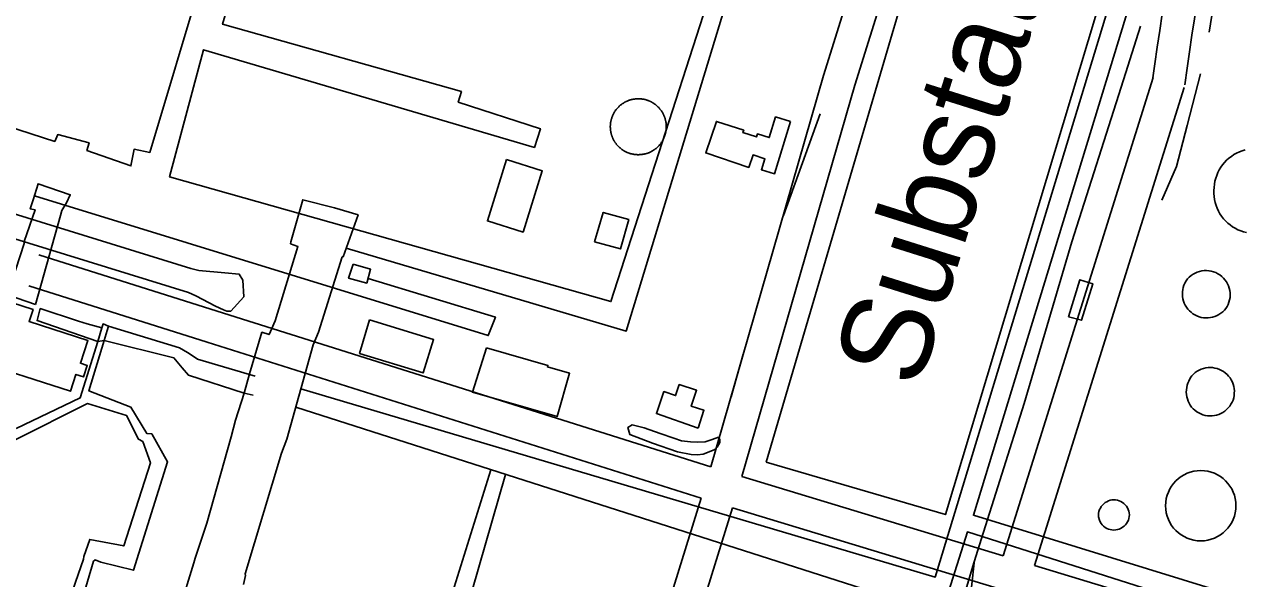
# Model space of a CAD drawing. Extents: x 3535183 to 3573198, y 534952 to 560562.
# Drawn here: x 3562347 to 3563467, y 541151 to 541660 of the extents above; entities that cross this region are included whole.
import ezdxf

# ---------------------------------------------------------------- set-up
doc = ezdxf.new("R2010")
doc.units = 0
for name, color, linetype in [('V-BLDG-OTLN', 7, 'Continuous'), ('V-DOMW-TANK', 7, 'Continuous'), ('V-RAIL-TRAK', 7, 'Continuous'), ('V-ROAD-CNTR', 7, 'Continuous'), ('V-SITE-OTLN', 7, 'Continuous'), ('V-SITE-OTLN-IDEN', 7, 'Continuous'), ('V-TOPO-SHOR', 7, 'Continuous'), ('V-UTIL-LINE', 7, 'Continuous')]:
    doc.layers.add(name, color=color, linetype=linetype)

msp = doc.modelspace()

# ---------------------------------------------------------------- linework, layer by layer
at = {"layer": 'V-BLDG-OTLN'}
for points in [[(3563050.2, 541570.7), (3563035.4, 541522.7), (3563023.3, 541526.4), (3563026.5, 541536.6), (3563015.7, 541540.1), (3563011.8, 541528.5), (3562972.2, 541541.9), (3562982, 541570.8), (3563007.1, 541562.7), (3563006.4, 541560.5), (3563018.8, 541556.6), (3563019.7, 541559.4), (3563030.6, 541556), (3563036.4, 541575)], [(3562789.4, 541535.7), (3562822.2, 541525.5), (3562804.6, 541469.2), (3562771.8, 541479.4)], [(3562870.2, 541460.3), (3562878.2, 541487.3), (3562901.5, 541480.7), (3562894, 541453.7)], [(3562648.6, 541439.6), (3562664.6, 541435.1), (3562661, 541422.3), (3562644.3, 541427)], [(3562191.6, 541383.5), (3562207.6, 541432.4), (3562321.3, 541395.2), (3562325.3, 541407.6), (3562354.7, 541398), (3562351.1, 541387.1), (3562405, 541369.5), (3562398.2, 541348.7), (3562404.4, 541346.7), (3562401.1, 541336.2), (3562394, 541338.5), (3562389, 541323), (3562297.2, 541352.4), (3562291.5, 541334.4), (3562214.4, 541360.8), (3562219, 541376.1)], [(3563305.3, 541391.3), (3563315.6, 541425.4), (3563327.5, 541421.8), (3563317.3, 541388.2)], [(3562663.7, 541388.6), (3562722.4, 541370.5), (3562712.9, 541339.8), (3562654.5, 541357.8)], [(3562770.9, 541362.8), (3562827.3, 541346.7), (3562826.9, 541345.3), (3562847.3, 541339.5), (3562835.8, 541299.8), (3562758, 541322.1)], [(3562965.4, 541289.2), (3562927, 541302.5), (3562933.9, 541322.7), (3562944.6, 541319), (3562948, 541329.1), (3562963.8, 541323.9), (3562959, 541309.3), (3562970.6, 541305.6)]]:
    msp.add_lwpolyline(points, close=True, dxfattribs=at)
at = {"layer": 'V-DOMW-TANK'}
for points in [[(3562885.1, 541570.7), (3562885.2, 541571.2), (3562885.3, 541571.6), (3562885.4, 541572), (3562885.5, 541572.5), (3562885.6, 541572.9), (3562885.7, 541573.3), (3562885.9, 541573.8), (3562886, 541574.2), (3562886.1, 541574.6), (3562886.3, 541575), (3562886.5, 541575.5), (3562886.6, 541575.9), (3562886.8, 541576.3), (3562887, 541576.7), (3562887.2, 541577.1), (3562887.4, 541577.5), (3562887.6, 541577.9), (3562887.8, 541578.3), (3562888, 541578.7), (3562888.3, 541579.1), (3562888.5, 541579.5), (3562888.7, 541579.8), (3562889, 541580.2), (3562889.2, 541580.6), (3562889.5, 541581), (3562889.7, 541581.3), (3562890, 541581.7), (3562890.3, 541582), (3562890.6, 541582.4), (3562890.9, 541582.7), (3562891.2, 541583), (3562891.5, 541583.4), (3562891.8, 541583.7), (3562892.1, 541584), (3562892.4, 541584.3), (3562892.7, 541584.7), (3562893.1, 541585), (3562893.4, 541585.3), (3562893.7, 541585.6), (3562894.1, 541585.8), (3562894.4, 541586.1), (3562894.8, 541586.4), (3562895.1, 541586.7), (3562895.5, 541586.9), (3562895.9, 541587.2), (3562896.2, 541587.4), (3562896.6, 541587.7), (3562897, 541587.9), (3562897.4, 541588.1), (3562897.8, 541588.4), (3562898.2, 541588.6), (3562898.6, 541588.8), (3562899, 541589), (3562899.4, 541589.2), (3562899.8, 541589.4), (3562900.2, 541589.5), (3562900.6, 541589.7), (3562901, 541589.9), (3562901.4, 541590), (3562901.9, 541590.2), (3562902.3, 541590.3), (3562902.7, 541590.5), (3562903.1, 541590.6), (3562903.6, 541590.7), (3562904, 541590.8), (3562904.4, 541590.9), (3562904.9, 541591), (3562905.3, 541591.1), (3562905.8, 541591.2), (3562906.2, 541591.3), (3562906.6, 541591.4), (3562907.1, 541591.4), (3562907.5, 541591.5), (3562908, 541591.5), (3562908.4, 541591.6), (3562908.9, 541591.6), (3562909.3, 541591.6), (3562909.8, 541591.6), (3562910.2, 541591.6), (3562910.7, 541591.6), (3562911.1, 541591.6), (3562911.6, 541591.6), (3562912, 541591.6), (3562912.5, 541591.5), (3562912.9, 541591.5), (3562913.4, 541591.5), (3562913.8, 541591.4), (3562914.2, 541591.3), (3562914.7, 541591.3), (3562915.1, 541591.2), (3562915.6, 541591.1), (3562916, 541591), (3562916.4, 541590.9), (3562916.9, 541590.8), (3562917.3, 541590.7), (3562917.7, 541590.5), (3562918.2, 541590.4), (3562918.6, 541590.3), (3562919, 541590.1), (3562919.4, 541590)], [(3562919.4, 541590), (3562919.9, 541589.8), (3562920.3, 541589.6), (3562920.7, 541589.4), (3562921.1, 541589.3), (3562921.5, 541589.1), (3562921.9, 541588.9), (3562922.3, 541588.7), (3562922.7, 541588.5), (3562923.1, 541588.2), (3562923.5, 541588), (3562923.9, 541587.8), (3562924.2, 541587.5), (3562924.6, 541587.3), (3562925, 541587), (3562925.4, 541586.8), (3562925.7, 541586.5), (3562926.1, 541586.2), (3562926.4, 541586), (3562926.8, 541585.7), (3562927.1, 541585.4), (3562927.4, 541585.1), (3562927.8, 541584.8), (3562928.1, 541584.5), (3562928.4, 541584.2), (3562928.7, 541583.9), (3562929.1, 541583.5), (3562929.4, 541583.2), (3562929.7, 541582.9), (3562929.9, 541582.5), (3562930.2, 541582.2), (3562930.5, 541581.8), (3562930.8, 541581.5), (3562931.1, 541581.1), (3562931.3, 541580.8), (3562931.6, 541580.4), (3562931.8, 541580), (3562932.1, 541579.6), (3562932.3, 541579.3), (3562932.5, 541578.9), (3562932.8, 541578.5), (3562933, 541578.1), (3562933.2, 541577.7), (3562933.4, 541577.3), (3562933.6, 541576.9), (3562933.8, 541576.5), (3562933.9, 541576.1), (3562934.1, 541575.7), (3562934.3, 541575.2), (3562934.4, 541574.8), (3562934.6, 541574.4), (3562934.7, 541574), (3562934.9, 541573.5), (3562935, 541573.1), (3562935.1, 541572.7), (3562935.2, 541572.3), (3562935.3, 541571.8), (3562935.4, 541571.4), (3562935.5, 541570.9), (3562935.6, 541570.5), (3562935.7, 541570.1), (3562935.8, 541569.6), (3562935.8, 541569.2), (3562935.9, 541568.7), (3562935.9, 541568.3), (3562936, 541567.8), (3562936, 541567.4), (3562936, 541566.9), (3562936, 541566.5), (3562936, 541566), (3562936, 541565.6), (3562936, 541565.1), (3562936, 541564.7), (3562936, 541564.2), (3562935.9, 541563.8), (3562935.9, 541563.4), (3562935.8, 541562.9), (3562935.8, 541562.5), (3562935.7, 541562), (3562935.7, 541561.6), (3562935.6, 541561.1), (3562935.5, 541560.7), (3562935.4, 541560.3), (3562935.3, 541559.8), (3562935.2, 541559.4), (3562935.1, 541559), (3562934.9, 541558.5), (3562934.8, 541558.1), (3562934.7, 541557.7), (3562934.5, 541557.2), (3562934.4, 541556.8), (3562934.2, 541556.4), (3562934, 541556), (3562933.8, 541555.6), (3562933.7, 541555.2), (3562933.5, 541554.8), (3562933.3, 541554.4), (3562933.1, 541554), (3562932.9, 541553.6), (3562932.6, 541553.2), (3562932.4, 541552.8)], [(3562910, 541540.2), (3562909.5, 541540.2), (3562909.1, 541540.3), (3562908.6, 541540.3), (3562908.2, 541540.3), (3562907.8, 541540.4), (3562907.3, 541540.4), (3562906.9, 541540.5), (3562906.4, 541540.5), (3562906, 541540.6), (3562905.5, 541540.7), (3562905.1, 541540.8), (3562904.7, 541540.9), (3562904.2, 541541), (3562903.8, 541541.1), (3562903.4, 541541.2), (3562902.9, 541541.3), (3562902.5, 541541.5), (3562902.1, 541541.6), (3562901.6, 541541.8), (3562901.2, 541541.9), (3562900.8, 541542.1), (3562900.4, 541542.2), (3562900, 541542.4), (3562899.6, 541542.6), (3562899.2, 541542.8), (3562898.8, 541543), (3562898.4, 541543.2), (3562898, 541543.4), (3562897.6, 541543.6), (3562897.2, 541543.9), (3562896.8, 541544.1), (3562896.4, 541544.3), (3562896, 541544.6), (3562895.7, 541544.8), (3562895.3, 541545.1), (3562895, 541545.3), (3562894.6, 541545.6), (3562894.2, 541545.9), (3562893.9, 541546.2), (3562893.6, 541546.5), (3562893.2, 541546.8), (3562892.9, 541547.1), (3562892.6, 541547.4), (3562892.2, 541547.7), (3562891.9, 541548), (3562891.6, 541548.3), (3562891.3, 541548.7), (3562891, 541549), (3562890.7, 541549.3), (3562890.4, 541549.7), (3562890.1, 541550), (3562889.9, 541550.4), (3562889.6, 541550.7), (3562889.3, 541551.1), (3562889.1, 541551.5), (3562888.8, 541551.8), (3562888.6, 541552.2), (3562888.4, 541552.6), (3562888.1, 541553), (3562887.9, 541553.4), (3562887.7, 541553.8), (3562887.5, 541554.2), (3562887.3, 541554.6), (3562887.1, 541555), (3562886.9, 541555.4), (3562886.7, 541555.8), (3562886.5, 541556.2), (3562886.4, 541556.6), (3562886.2, 541557), (3562886.1, 541557.5), (3562885.9, 541557.9), (3562885.8, 541558.3), (3562885.7, 541558.7), (3562885.5, 541559.2), (3562885.4, 541559.6), (3562885.3, 541560), (3562885.2, 541560.5), (3562885.1, 541560.9), (3562885, 541561.4), (3562885, 541561.8), (3562884.9, 541562.3), (3562884.8, 541562.7), (3562884.8, 541563.1), (3562884.7, 541563.6), (3562884.7, 541564), (3562884.7, 541564.5), (3562884.7, 541564.9), (3562884.6, 541565.4), (3562884.6, 541565.8), (3562884.6, 541566.3), (3562884.6, 541566.7), (3562884.7, 541567.2), (3562884.7, 541567.6), (3562884.7, 541568.1), (3562884.8, 541568.5), (3562884.8, 541569), (3562884.9, 541569.4), (3562884.9, 541569.8), (3562885, 541570.3), (3562885.1, 541570.7)], [(3562932.4, 541552.8), (3562932.2, 541552.4), (3562931.9, 541552), (3562931.7, 541551.7), (3562931.4, 541551.3), (3562931.2, 541550.9), (3562930.9, 541550.6), (3562930.6, 541550.2), (3562930.4, 541549.8), (3562930.1, 541549.5), (3562929.8, 541549.2), (3562929.5, 541548.8), (3562929.2, 541548.5), (3562928.9, 541548.2), (3562928.6, 541547.8), (3562928.3, 541547.5), (3562927.9, 541547.2), (3562927.6, 541546.9), (3562927.3, 541546.6), (3562926.9, 541546.3), (3562926.6, 541546), (3562926.2, 541545.7), (3562925.9, 541545.5), (3562925.5, 541545.2), (3562925.2, 541544.9), (3562924.8, 541544.7), (3562924.4, 541544.4), (3562924, 541544.2), (3562923.7, 541544), (3562923.3, 541543.7), (3562922.9, 541543.5), (3562922.5, 541543.3), (3562922.1, 541543.1), (3562921.7, 541542.9), (3562921.3, 541542.7), (3562920.9, 541542.5), (3562920.5, 541542.3), (3562920.1, 541542.1), (3562919.6, 541542), (3562919.2, 541541.8), (3562918.8, 541541.7), (3562918.4, 541541.5), (3562917.9, 541541.4), (3562917.5, 541541.3), (3562917.1, 541541.1), (3562916.6, 541541), (3562916.2, 541540.9), (3562915.8, 541540.8), (3562915.3, 541540.7), (3562914.9, 541540.6), (3562914.5, 541540.6), (3562914, 541540.5), (3562913.6, 541540.4), (3562913.1, 541540.4), (3562912.7, 541540.3), (3562912.2, 541540.3), (3562911.8, 541540.3), (3562911.3, 541540.3), (3562910.9, 541540.2), (3562910.4, 541540.2), (3562910, 541540.2)], [(3563468.8, 541468.8), (3563466, 541469.5), (3563463.4, 541470.4), (3563460.8, 541471.4), (3563458.3, 541472.7), (3563455.9, 541474.1), (3563453.6, 541475.7), (3563451.4, 541477.5), (3563449.4, 541479.4), (3563447.5, 541481.5), (3563445.8, 541483.7), (3563444.2, 541486), (3563442.9, 541488.4), (3563441.7, 541491), (3563440.7, 541493.6), (3563439.9, 541496.3), (3563439.3, 541499), (3563438.9, 541501.8), (3563438.7, 541504.6), (3563438.8, 541507.4), (3563439, 541510.1), (3563439.2, 541513.1), (3563439.7, 541515.8), (3563440.4, 541518.6), (3563441.3, 541521.2), (3563442.4, 541523.8), (3563443.6, 541526.3), (3563445.1, 541528.7), (3563446.7, 541531), (3563448.5, 541533.2), (3563450.4, 541535.2), (3563452.5, 541537), (3563454.8, 541538.7), (3563457.1, 541540.3), (3563459.6, 541541.6), (3563462.1, 541542.8), (3563464.7, 541543.8), (3563467.4, 541544.6)]]:
    msp.add_lwpolyline(points, dxfattribs=at)
for points in [[(3563413.3, 541424.5), (3563414.6, 541426.2), (3563416.1, 541427.8), (3563417.8, 541429.2), (3563419.6, 541430.5), (3563421.5, 541431.5), (3563423.5, 541432.4), (3563425.5, 541433.1), (3563427.6, 541433.6), (3563429.8, 541433.8), (3563432, 541433.9), (3563434.1, 541433.7), (3563436.3, 541433.3), (3563438.4, 541432.8), (3563440.4, 541432), (3563442.4, 541431), (3563444.2, 541429.8), (3563445.9, 541428.5), (3563447.5, 541427), (3563448.9, 541425.4), (3563450.2, 541423.6), (3563451.3, 541421.7), (3563452.2, 541419.7), (3563452.9, 541417.7), (3563453.3, 541415.6), (3563453.6, 541413.4), (3563453.7, 541411.2), (3563453.6, 541409.1), (3563453.2, 541406.9), (3563452.6, 541404.8), (3563451.9, 541402.8), (3563450.9, 541400.8), (3563449.7, 541399.1), (3563448.4, 541397.5), (3563446.9, 541396), (3563445.2, 541394.7), (3563443.4, 541393.5), (3563441.6, 541392.5), (3563439.6, 541391.7), (3563437.6, 541391.1), (3563435.6, 541390.6), (3563433.5, 541390.4), (3563431.3, 541390.4), (3563429.2, 541390.5), (3563427.2, 541390.9), (3563425.1, 541391.4), (3563423.1, 541392.2), (3563421.2, 541393.1), (3563419.4, 541394.2), (3563417.8, 541395.5), (3563416.2, 541397), (3563414.8, 541398.5), (3563413.5, 541400.2), (3563412.5, 541402), (3563411.5, 541403.9), (3563410.8, 541405.9), (3563410.3, 541408), (3563409.9, 541410.1), (3563409.8, 541412.2), (3563409.9, 541414.3), (3563410.1, 541416.4), (3563410.6, 541418.4), (3563411.2, 541420.4), (3563412.1, 541422.4)], [(3563417.2, 541335.6), (3563418.5, 541337.2), (3563420, 541338.8), (3563421.6, 541340.1), (3563423.4, 541341.4), (3563425.2, 541342.4), (3563427.2, 541343.3), (3563429.2, 541343.9), (3563431.3, 541344.4), (3563433.4, 541344.7), (3563435.5, 541344.8), (3563437.6, 541344.7), (3563439.7, 541344.3), (3563441.8, 541343.8), (3563443.8, 541343.1), (3563445.7, 541342.2), (3563447.5, 541341.1), (3563449.2, 541339.9), (3563450.8, 541338.4), (3563452.3, 541336.9), (3563453.6, 541335.2), (3563454.7, 541333.4), (3563455.7, 541331.5), (3563456.4, 541329.5), (3563457, 541327.5), (3563457.4, 541325.4), (3563457.6, 541323.3), (3563457.5, 541321.2), (3563457.3, 541319), (3563456.9, 541317), (3563456.3, 541314.9), (3563455.4, 541313), (3563454.4, 541311.1), (3563453.3, 541309.3), (3563451.9, 541307.7), (3563450.4, 541306.2), (3563448.8, 541304.8), (3563447.1, 541303.6), (3563445.2, 541302.6), (3563443.3, 541301.8), (3563441.2, 541301.1), (3563439.2, 541300.7), (3563437.1, 541300.4), (3563434.9, 541300.4), (3563432.8, 541300.5), (3563430.7, 541300.9), (3563428.7, 541301.4), (3563426.7, 541302.2), (3563424.8, 541303.1), (3563423, 541304.2), (3563421.3, 541305.5), (3563419.8, 541307), (3563418.3, 541308.5), (3563417.1, 541310.2), (3563416, 541312.1), (3563415.1, 541314), (3563414.4, 541316), (3563413.9, 541318), (3563413.5, 541320.1), (3563413.4, 541322.2), (3563413.5, 541324.3), (3563413.8, 541326.4), (3563414.2, 541328.5), (3563414.9, 541330.5), (3563415.8, 541332.4)], [(3563332.9, 541207.6), (3563332.8, 541209.3), (3563332.9, 541211), (3563333.2, 541212.7), (3563333.8, 541214.3), (3563334.5, 541215.8), (3563335.3, 541217.2), (3563336.4, 541218.5), (3563337.6, 541219.7), (3563338.9, 541220.8), (3563340.4, 541221.6), (3563341.9, 541222.3), (3563343.5, 541222.9), (3563345.2, 541223.2), (3563346.8, 541223.3), (3563348.5, 541223.2), (3563350.2, 541222.9), (3563351.8, 541222.4), (3563353.3, 541221.8), (3563354.8, 541220.9), (3563356.2, 541219.9), (3563357.4, 541218.8), (3563358.4, 541217.5), (3563359.4, 541216.1), (3563360.1, 541214.5), (3563360.7, 541212.9), (3563361, 541211.3), (3563361.2, 541209.6), (3563361, 541207.9), (3563360.7, 541206.3), (3563360.2, 541204.6), (3563359.5, 541203.1), (3563358.6, 541201.7), (3563357.5, 541200.3), (3563356.3, 541199.1), (3563354.9, 541198.1), (3563353.5, 541197.2), (3563351.9, 541196.5), (3563350.3, 541196), (3563348.6, 541195.7), (3563346.9, 541195.6), (3563345.2, 541195.7), (3563343.6, 541196), (3563341.9, 541196.5), (3563340.4, 541197.1), (3563338.9, 541198), (3563337.5, 541199), (3563336.3, 541200.2), (3563335.2, 541201.5), (3563334.3, 541203), (3563333.6, 541204.5)]]:
    msp.add_lwpolyline(points, close=True, dxfattribs=at)
msp.add_circle((3563426.7, 541217.9), 32.3, dxfattribs=at)
at = {"layer": 'V-RAIL-TRAK'}
msp.add_line((3563218.8, 541166.4), (3563218.7, 541165.4), dxfattribs=at)
for points in [[(3563024.8, 540531.6), (3563055.7, 540632.9), (3563098.6, 540776.5), (3563125.5, 540861.6), (3563159.9, 540974.5), (3563173.1, 541016.6), (3563192.3, 541077.5), (3563218.5, 541165.5), (3563218.8, 541166.4), (3563223.5, 541182), (3563264.6, 541311.8), (3563308.2, 541460.1), (3563355.7, 541609.1), (3563371.4, 541658.3)], [(3563218.7, 541165.4), (3563210.2, 541087), (3563202.3, 541018.1), (3563195.3, 540966.6), (3563186.8, 540920.4), (3563155.5, 540819.1), (3563126.7, 540730.8), (3563104.3, 540654), (3563068.3, 540531.9)]]:
    msp.add_lwpolyline(points, dxfattribs=at)
at = {"layer": 'V-ROAD-CNTR'}
for points in [[(3563580.9, 543140.1), (3563498.6, 542863.5), (3563374.5, 542474.8), (3563277.9, 542144.5), (3563109.1, 541604.2), (3563005.5, 541244.6)], [(3563136.1, 541791.3), (3563080.3, 541612.9), (3562976.8, 541253.5)], [(3563382.4, 541608.6), (3563384.5, 541623.8), (3563386.7, 541639.1), (3563389, 541654.4), (3563391.3, 541669.7), (3563393.7, 541685), (3563396.2, 541700.3), (3563397.8, 541709.2)], [(3563412.1, 541604.5), (3563414.2, 541619.7), (3563416.4, 541634.8), (3563418.6, 541650), (3563420.9, 541665.1), (3563423.4, 541680.2), (3563425.8, 541695.3), (3563427.3, 541704.2)], [(3563245.4, 541171.8), (3563382.9, 541611)], [(3563274.1, 541163.1), (3563411.6, 541602)], [(3562523.7, 541396.6), (3562359.9, 541448.3)], [(3562514.6, 541368), (3562350.9, 541419.7)], [(3562523.7, 541396.6), (3562976.8, 541253.5)], [(3562514.6, 541368), (3562968.1, 541224.8)], [(3563005.5, 541244.6), (3563245.4, 541171.8)], [(3562755.4, 540537.3), (3562767.1, 540575.7), (3562968.1, 541224.8)], [(3562784, 540528.5), (3562795.8, 540566.9), (3562996.8, 541215.9)], [(3562996.8, 541215.9), (3563757.7, 540984.8)], [(3563274.1, 541163.1), (3563766.6, 541013.4)]]:
    msp.add_lwpolyline(points, dxfattribs=at)
at = {"layer": 'V-SITE-OTLN'}
msp.add_lwpolyline([(3563027.8, 541258), (3563263.1, 542058.4), (3563371.7, 542023.6), (3563341.5, 541920.3), (3563400.8, 541902.3), (3563192.2, 541209.8)], close=True, dxfattribs=at)
at = {"layer": 'V-TOPO-SHOR'}
for p, q in [((3563077.4, 541577.7), (3563043.6, 541484.5)), ((3563006.5, 541357), (3562995.5, 541318))]:
    msp.add_line(p, q, dxfattribs=at)
for points in [[(3563434.3, 541652.8), (3563439.4, 541683.6), (3563438, 541735.2), (3563441.6, 541789.4), (3563447.2, 541818.7), (3563458.9, 541871.9), (3563465.7, 541891.2), (3563473.6, 541911.8), (3563476.4, 541923)], [(3561870.3, 541627.6), (3561934.3, 541608.4), (3562077.6, 541563.8), (3562288.8, 541500.9), (3562499.5, 541435.7), (3562506.8, 541434), (3562530.9, 541431.9), (3562544, 541430.4), (3562547.3, 541424.9), (3562548.2, 541409.6)], [(3561864.3, 541609.9), (3561965.6, 541577.8), (3562237.6, 541494), (3562497.4, 541413.7), (3562504.2, 541410.5), (3562522.1, 541401.3), (3562529.4, 541397.8), (3562532.6, 541396.7), (3562536.2, 541396.7), (3562548.2, 541409.6)], [(3563390.8, 541498.6), (3563404.3, 541529.3), (3563414.3, 541567.2), (3563426.4, 541614.4)], [(3562923.3, 541275.2), (3562902.5, 541283.4), (3562900.7, 541289.7), (3562904.7, 541292.2), (3562915.7, 541289.5), (3562930.5, 541284.3), (3562943.1, 541279.9), (3562950.1, 541277.5), (3562958.2, 541276.6), (3562964.5, 541276.2), (3562971.6, 541276.7), (3562978.2, 541278.7), (3562984, 541281)], [(3562923.3, 541275.2), (3562946.3, 541267.3), (3562958.9, 541265), (3562964.6, 541264.7), (3562969.9, 541265.1), (3562979.9, 541269.2), (3562982.6, 541271.8), (3562985.3, 541276), (3562985.3, 541278.6), (3562984, 541281)]]:
    msp.add_lwpolyline(points, dxfattribs=at)
at = {"layer": 'V-UTIL-LINE'}
for p, q in [((3562379.9, 541484.3), (3562357, 541402.6)), ((3562505.6, 541352.6), (3562558.7, 541336.8))]:
    msp.add_line(p, q, dxfattribs=at)
for points in [[(3562600.6, 541325.2), (3563183, 541152.3), (3563400, 541867.3), (3563555.5, 542372.9), (3563714.9, 542897.4), (3563765, 543065.4), (3563829.1, 543275.6), (3563757.2, 543365.8), (3563775.5, 543379.1), (3563851.7, 543278.9), (3563779.3, 543058.9), (3563610.5, 542507.4), (3563502.9, 542150), (3563833.4, 542045.4), (3564045.4, 541982.5)], [(3564040.9, 541964.7), (3563499, 542128.9), (3563361.4, 541678), (3563218, 541209.2), (3563758.8, 541042.3)], [(3562568.8, 541779.5), (3562563.5, 541764.1), (3562686.6, 541730.9), (3562681, 541717.4), (3562556.1, 541752.5), (3562528.7, 541660), (3562747.9, 541598.4), (3562745.1, 541588.5), (3562820.5, 541564.1), (3562814.9, 541547), (3562511.3, 541636.7), (3562480, 541519.9), (3562885.2, 541405.4), (3563014, 541805), (3563059.5, 541964), (3563075.6, 541957.5), (3562899.2, 541378.2), (3562642.1, 541454.4)], [(3562291.8, 541834.1), (3562369, 541810.5), (3562338.5, 541690.1), (3562364.6, 541682.5), (3562400.5, 541802.9), (3562517.3, 541769.8), (3562497.5, 541708.7), (3562510.1, 541703.1), (3562461.9, 541542.4), (3562447.5, 541545.3), (3562444.6, 541530), (3562404.2, 541544), (3562406.1, 541551.2), (3562377.4, 541558.8), (3562374.6, 541552.5), (3562286.6, 541580.8), (3562289.4, 541588), (3562258.8, 541598.3), (3562256, 541586.6), (3562199.4, 541604.5), (3562258.3, 541824.6), (3562284.3, 541818)], [(3562357, 541402.6), (3562331.4, 541411.7), (3562346.7, 541458.6), (3562346.5, 541460.4), (3562356.5, 541489.7), (3562352.2, 541490.5), (3562354.8, 541498.9), (3562359.4, 541513.6), (3562388.9, 541503.5), (3562385.3, 541496), (3562381.1, 541488.9), (3562379.9, 541484.3)], [(3562355.9, 541502.5), (3562772.6, 541374.1), (3562779.1, 541391.1), (3562662.2, 541426.6)], [(3562489, 541122.5), (3562502.2, 541165.4), (3562503.4, 541169.7), (3562514.1, 541201.9), (3562536.5, 541281.3), (3562540.6, 541296.4), (3562548.5, 541321.3), (3562553.5, 541339.1), (3562564.8, 541377.2), (3562571.4, 541375), (3562577.1, 541387.8), (3562597.9, 541456), (3562591.1, 541458.4), (3562591.3, 541460.1), (3562602.3, 541498.9), (3562631.3, 541491.4), (3562653.1, 541484.9), (3562639.3, 541446.6), (3562638.6, 541446.4), (3562616.9, 541377.3), (3562611.9, 541365.6), (3562587.6, 541278.9), (3562582.8, 541266.1), (3562549.3, 541155.5), (3562549.7, 541153.9), (3562548, 541145.6)], [(3562556.9, 541319.3), (3562548.5, 541321.3), (3562497.4, 541337.8), (3562491.5, 541344.6), (3562484, 541353.6), (3562419.9, 541369.6), (3562414.2, 541368.8), (3562358.4, 541387.9), (3562361.3, 541398.9), (3562396.5, 541387.4), (3562404.3, 541384.8), (3562417.8, 541381.4)], [(3562339.1, 541288.9), (3562398.1, 541316.9), (3562414.2, 541368.8), (3562417.8, 541381.4), (3562419, 541384.8), (3562424, 541382.9), (3562422.6, 541378.8), (3562419.9, 541369.6), (3562406, 541323.4), (3562444.6, 541308.4), (3562459.2, 541284.1), (3562463.6, 541283.8), (3562478.2, 541258.1), (3562447, 541158.6), (3562417, 541166.2), (3562411.7, 541168.3), (3562410.3, 541166.9), (3562381.2, 541068.5), (3562384.4, 541066.9), (3562382.1, 541059.3), (3562374.4, 541037.8), (3562339.4, 540913.8)], [(3562424, 541382.9), (3562489, 541363), (3562496.5, 541358.5), (3562500.8, 541355.9), (3562505.6, 541352.6)], [(3562327.5, 540915.3), (3562357.5, 541042.9), (3562370.9, 541067.5), (3562368.7, 541075.6), (3562400.9, 541168.9), (3562401.4, 541171.4), (3562406.7, 541187), (3562437.9, 541181), (3562462.5, 541257.4), (3562455.4, 541276.8), (3562451.6, 541278.9), (3562440.6, 541300.7), (3562404.7, 541311.7), (3562337.8, 541278.2)], [(3563199.1, 540532.9), (3563282.6, 540820.8), (3563096.7, 540876.5), (3563170.4, 541124.4), (3562595.8, 541308.3)], [(3562788.3, 541246.7), (3562727.2, 541033.8), (3562709.3, 541040.4), (3562775.1, 541250.9)], [(3563752, 541021.8), (3563212.4, 541193.9), (3563116.4, 540890.4), (3563291.5, 540836.6), (3563373.5, 541104.3)]]:
    msp.add_lwpolyline(points, dxfattribs=at)

# ---------------------------------------------------------------- texts
at = {"layer": 'V-SITE-OTLN-IDEN'}
msp.add_text('Substation', height=83, rotation=72.511, dxfattribs=at).set_placement((3563167.6, 541323.6))

doc.saveas('drawing.dxf')
